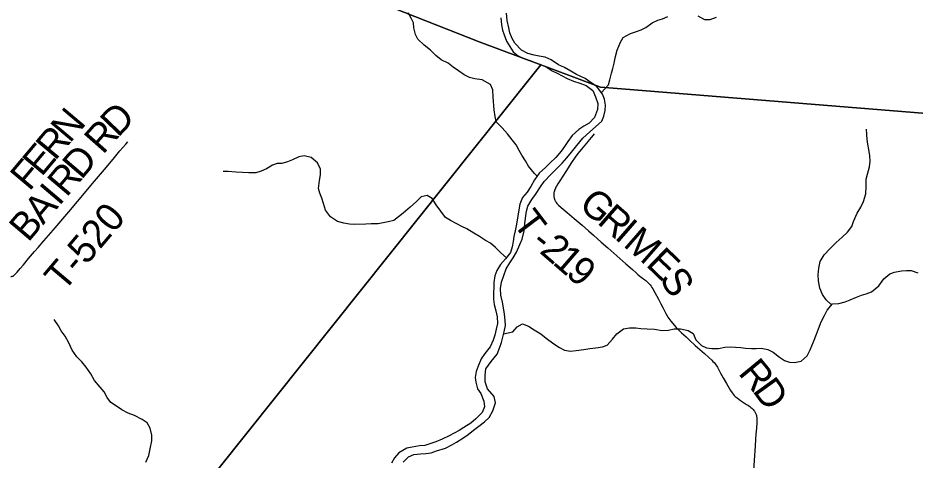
# Model space of a CAD drawing. Extents: x 1451455 to 1749751, y 218250 to 574981.
# Drawn here: x 1615029 to 1624632, y 314948 to 319686 of the extents above; entities that cross this region are included whole.
import ezdxf

# ---------------------------------------------------------------- set-up
doc = ezdxf.new("R2010")
doc.units = 0
for name, color, linetype in [('GM_X_Minor_River', 7, 'Continuous'), ('GM_X_Township', 7, 'Continuous'), ('GM_X_Township_Road', 7, 'Continuous'), ('GM_X_Township_Road_Text', 7, 'Continuous')]:
    doc.layers.add(name, color=color, linetype=linetype)

msp = doc.modelspace()

# ---------------------------------------------------------------- linework, layer by layer
at = {"layer": 'GM_X_Minor_River'}
for points in [[(1620586.7, 317992.4), (1620558.1, 318018.1), (1620495, 318096.9), (1620461.6, 318155.4), (1620422.2, 318215.9), (1620394.8, 318266.3), (1620361.4, 318326.7), (1620320, 318381.3), (1620270.7, 318445.9), (1620213.4, 318508.6), (1620150, 318573.4), (1620138.7, 318631.6), (1620127.5, 318701.9), (1620117, 318838.2), (1620111.8, 318914.3), (1620086.5, 318974.7), (1619999, 319021.8), (1619919, 319034.6), (1619863.2, 319049.3), (1619805.4, 319076), (1619745.8, 319118.7), (1619686.2, 319157.4), (1619634.7, 319202), (1619561.1, 319238.9), (1619501.5, 319285.6), (1619446.1, 319342.3), (1619376.6, 319393.1), (1619311.3, 319459.9), (1619285.9, 319510.3), (1619266.7, 319580.6), (1619263.2, 319632.7), (1619239.8, 319685), (1619206.4, 319739.5)], [(1620029.4, 315858.6), (1620038.2, 315926.6), (1620095.1, 316004.1), (1620158, 316083.5), (1620186.9, 316157.3), (1620205.5, 316209.2), (1620220.1, 316267.1), (1620232.8, 316321.1), (1620247.6, 316391), (1620246.1, 316443.1), (1620238.9, 316513.3), (1620225.7, 316581.5), (1620214.3, 316639.8), (1620197.2, 316716.1), (1620194, 316788.2), (1620206.8, 316856.2), (1620229.6, 316926), (1620256.4, 316997.8), (1620293.1, 317061.5), (1620331.8, 317115.2), (1620364.5, 317174.9), (1620401.4, 317256.7), (1620426.1, 317316.5), (1620447.1, 317406.4), (1620456, 317480.4), (1620462.7, 317540.4), (1620473.5, 317616.4), (1620488.1, 317668.3), (1620529, 317740), (1620569.6, 317793.6), (1620622.6, 317877.2), (1620661.3, 317934.9), (1620732.2, 318010.2), (1620794.9, 318069.6), (1620855.6, 318131), (1620906.3, 318188.6), (1620953, 318246.2), (1621011.9, 318317.6), (1621076.8, 318397), (1621149.6, 318466.3), (1621210.3, 318519.8), (1621279, 318579.1), (1621299.7, 318635), (1621314.4, 318694.9), (1621317, 318753), (1621309.7, 318817.1), (1621288.3, 318869.5), (1621227.2, 318950.2), (1621165.6, 318991), (1621100, 319035.8), (1621008.4, 319080.8), (1620946.8, 319117.6), (1620879.2, 319154.3), (1620815.5, 319185.1), (1620738, 319236), (1620674.3, 319266.8), (1620610.3, 319275.5), (1620554.4, 319286.1), (1620488.6, 319306.8), (1620418.9, 319339.6), (1620347.7, 319416.5), (1620318.2, 319467), (1620294.9, 319525.3), (1620283.5, 319579.5), (1620266.3, 319657.8), (1620257.2, 319738)], [(1622306.6, 319709.6), (1622378.2, 319670.8), (1622440.2, 319670.1), (1622506.6, 319695.4)], [(1620196.6, 319688.6), (1620203.8, 319612.4), (1620217.2, 319556.2), (1620232.6, 319505.9), (1620259.9, 319437.5), (1620330.6, 319324.6), (1620384.2, 319282), (1620451.9, 319249.2), (1620511.7, 319228.5), (1620573.5, 319205.8), (1620625.3, 319187.2), (1620693, 319154.4), (1620748.7, 319119.7), (1620802.4, 319093.1), (1620856.1, 319064.5), (1620909.9, 319037.8), (1620975.6, 319009.1), (1621045.4, 318986.3), (1621113.2, 318963.5), (1621182.7, 318908.7), (1621211.9, 318842.2), (1621235.1, 318769.9), (1621234.4, 318703.8), (1621199.4, 318620), (1621142.7, 318558.6), (1621086.3, 318525.1), (1621033.8, 318489.6), (1620963.1, 318428.3), (1620916.3, 318362.7), (1620879.7, 318309.1), (1620843.1, 318257.4), (1620788.2, 318189.9), (1620727.5, 318132.4), (1620675, 318084.9), (1620608.2, 318023.6), (1620557.4, 317950), (1620520.5, 317878.3), (1620479.8, 317820.7), (1620431.1, 317761.1), (1620400.3, 317691.3), (1620380.9, 317565.4), (1620365.9, 317477.4), (1620351.1, 317405.4), (1620338.4, 317345.5), (1620331.7, 317289.5), (1620321.1, 317233.5), (1620302.4, 317173.6), (1620247.6, 317104.1), (1620194.9, 317044.6), (1620154.1, 316978.9), (1620133.4, 316921.1), (1620124.6, 316851.1), (1620122, 316797), (1620119.4, 316741), (1620118.6, 316670.9), (1620126, 316614.7), (1620145.2, 316548.4), (1620158.5, 316482.1), (1620161.7, 316412), (1620149, 316352), (1620134.3, 316286.1), (1620117.7, 316232.2), (1620082.9, 316162.5), (1620026, 316091), (1619987.3, 316033.3)], [(1621275.5, 318886.4), (1621349.5, 318970.9), (1621364.1, 319022.9), (1621382.9, 319092.8), (1621397.5, 319144.7), (1621410.1, 319200.6), (1621425, 319274.6), (1621443.7, 319340.5), (1621480.7, 319426.2), (1621507.3, 319478), (1621587.9, 319521.2), (1621640.1, 319536.6), (1621700.4, 319558), (1621750.7, 319585.5), (1621819.4, 319634.8), (1621877.7, 319662.2), (1621929.9, 319677.7), (1621984.2, 319703.1)], [(1623739.5, 316612.5), (1623681.5, 316666), (1623642.1, 316722.5), (1623614.8, 316790.9), (1623597.7, 316869.2), (1623596.4, 316933.3), (1623601.2, 317005.4), (1623616, 317075.3), (1623658.8, 317147), (1623723.7, 317216.3), (1623788.5, 317279.7), (1623853.1, 317337.1), (1623909.8, 317390.6), (1623954.5, 317452.2), (1623975.1, 317504), (1624012.2, 317595.8), (1624050.9, 317659.5), (1624079.6, 317719.2), (1624106.6, 317801.1), (1624109.5, 317879.1), (1624108.3, 317957.3), (1624122.9, 318011.2), (1624145.8, 318089.1), (1624152.6, 318153.1), (1624149.2, 318207.2), (1624138, 318277.4), (1624126.6, 318333.6), (1624119.1, 318383.8), (1624115.7, 318437.9), (1624112.4, 318496.1)], [(1620257.6, 317116.8), (1620198.3, 317170.8), (1620140.9, 317225.5), (1620087.4, 317274.1), (1620033.7, 317302.8), (1619968.1, 317345.5), (1619908.4, 317380.2), (1619832.9, 317425.1), (1619779.1, 317451.8), (1619725.4, 317480.4), (1619657.7, 317515.2), (1619604.1, 317547.8), (1619554.8, 317614.5), (1619505.5, 317683.1), (1619462.2, 317749.7), (1619408.6, 317784.3), (1619344.3, 317769), (1619293.7, 317719.5), (1619227, 317660.1), (1619154.2, 317594.8), (1619103.7, 317555.3), (1619051.2, 317515.8), (1618993, 317500.4), (1618938.8, 317489), (1618886.7, 317481.5), (1618808.6, 317478.4), (1618752.6, 317477), (1618636.4, 317474.2), (1618576.4, 317476.9), (1618516.5, 317485.6), (1618448.6, 317504.3), (1618373.1, 317553.2), (1618321.9, 317625.9), (1618300.7, 317698.3), (1618283.3, 317756.5), (1618259.9, 317806.9), (1618246.4, 317857.1), (1618255.4, 317943.1), (1618266.1, 318005.1), (1618266.8, 318065.2), (1618235.5, 318133.6), (1618168.1, 318190.5), (1618092.3, 318209.3), (1618034.1, 318197.9), (1617969.7, 318166.6), (1617915.4, 318143.1), (1617853.1, 318125.8), (1617803.1, 318126.3), (1617752.8, 318106.9), (1617690.4, 318069.5), (1617634, 318044.1), (1617573.8, 318026.7), (1617501.7, 318025.5), (1617433.7, 318030.2), (1617359.7, 318033), (1617279.7, 318041.9), (1617225.7, 318040.5)], [(1620228, 316300.6), (1620324.9, 316322.1), (1620373.5, 316375.6), (1620431.9, 316409), (1620495.7, 316382.3), (1620553.3, 316343.6), (1620626.9, 316302.8), (1620682.4, 316256.1), (1620765.8, 316195.1), (1620827.4, 316154.3), (1620879.1, 316127.7), (1620943, 316117), (1621005.2, 316124.3), (1621087.4, 316133.5), (1621149.5, 316144.8), (1621213.6, 316150.1), (1621285.8, 316161.3), (1621338.1, 316178.8), (1621392.8, 316244.3), (1621439.5, 316301.9), (1621510.2, 316353.2), (1621576.4, 316366.5), (1621644.4, 316365.7), (1621696.4, 316359.2), (1621766.4, 316354.4), (1621842.4, 316349.6), (1621926.3, 316336.6), (1621992.4, 316341.9), (1622054.6, 316353.3), (1622120.7, 316354.5), (1622202.5, 316335.6), (1622256.2, 316303), (1622285.5, 316238.6), (1622346.9, 316177.8), (1622400.6, 316151.2), (1622458.6, 316142.5), (1622526.6, 316143.8), (1622596.8, 316157), (1622654.9, 316162.4), (1622711, 316159.8), (1622766.9, 316153.2), (1622818.9, 316146.6), (1622880.9, 316143.9), (1622931, 316145.4), (1622985, 316146.8), (1623054.9, 316132), (1623114.7, 316103.3), (1623180.1, 316052.5), (1623233.7, 316013.9), (1623289.6, 315999.2), (1623343.6, 315994.6), (1623413.8, 316007.9), (1623478.5, 316065.3), (1623509.3, 316131), (1623546.3, 316216.8), (1623577.2, 316298.6), (1623597.9, 316354.4), (1623628.7, 316428.2), (1623661.5, 316495.9), (1623690.2, 316555.7), (1623747, 316621.2), (1623815.1, 316624.5), (1623883.4, 316645.7), (1623937.7, 316667.2), (1624004, 316694.5), (1624060.3, 316713.9), (1624110.5, 316729.4), (1624166.8, 316750.8), (1624243.6, 316814.1), (1624296.5, 316891.6), (1624361.1, 316943), (1624411.4, 316960.5), (1624485.6, 316975.7), (1624539.7, 316979.1), (1624589.7, 316978.5), (1624661.5, 316955.7)], [(1616397.9, 314926.8), (1616428.8, 314998.5), (1616445.6, 315070.5), (1616460.6, 315154.4), (1616463.3, 315216.5), (1616444.1, 315288.8), (1616412.7, 315347.2), (1616357.1, 315383.9), (1616275.4, 315424.9), (1616209.7, 315451.6), (1616140.1, 315488.4), (1616084.4, 315525.1), (1616024.8, 315565.8), (1615985.4, 315620.3), (1615952, 315678.8), (1615908.6, 315731.3), (1615847.3, 315800.1), (1615808.1, 315872.6), (1615758.9, 315945.3), (1615711.5, 316001.9), (1615658, 316054.6), (1615610.8, 316127.2), (1615573.6, 316203.7), (1615534.4, 316276.2), (1615491, 316332.8), (1615461.6, 316387.2), (1615418.3, 316455.8)], [(1619987.3, 316033.3), (1619954.4, 315955.5), (1619933.8, 315897.7), (1619925, 315831.7), (1619930.5, 315781.6), (1619949.7, 315713.2), (1619983.1, 315660.8), (1620016.3, 315580.3), (1620021.6, 315518.1), (1619998.9, 315458.3), (1619930.1, 315391), (1619877.5, 315345.5), (1619802.9, 315298.2), (1619750.5, 315266.7), (1619698.1, 315237.2), (1619645.8, 315209.8), (1619569.3, 315172.6), (1619500.9, 315145.3), (1619438.6, 315121.9), (1619386.4, 315104.5), (1619326.3, 315101.1), (1619248.1, 315087.9), (1619191.9, 315074.5), (1619105.3, 315025.4), (1619058.6, 314971.8), (1619028, 314914.1)], [(1619154.2, 314924.7), (1619208.9, 314984.2), (1619267.2, 315007.6), (1619339.4, 315016.8), (1619395.4, 315020.2), (1619451.6, 315027.6), (1619509.8, 315047), (1619604.2, 315076), (1619672.7, 315111.3), (1619723.1, 315140.8), (1619791.6, 315182.2), (1619850.1, 315221.6), (1619906.7, 315269), (1619963.2, 315312.5), (1620021.8, 315357.9), (1620074.3, 315405.4), (1620111.1, 315475.1), (1620142.2, 315562.9), (1620126.9, 315631.2), (1620053.7, 315710.1), (1620030.6, 315786.5), (1620029.4, 315858.6)]]:
    msp.add_lwpolyline(points, dxfattribs=at)
at = {"layer": 'GM_X_Township'}
for points in [[(1631493.2, 327825.1), (1631259.9, 324445.5), (1630954.3, 320912.7), (1630769.3, 318616.5), (1630722.1, 318179), (1624271.4, 318701.5), (1621491.5, 318927), (1621266.7, 318945.2), (1620665.6, 319168.7), (1620625.9, 319183.5), (1619965.2, 319429.2), (1616168.5, 320931.6), (1615589.3, 321106.6), (1615010.3, 321279.4)], [(1615010.3, 321279.4), (1615589.3, 321106.6), (1616168.5, 320931.6), (1619965.2, 319429.2), (1620625.9, 319183.5), (1620527.7, 319060.3), (1615038.5, 312176.3), (1614660.1, 311984.9)], [(1614660.1, 311984.9), (1615038.5, 312176.3), (1620527.7, 319060.3), (1620625.9, 319183.5), (1620665.6, 319168.7), (1621266.7, 318945.2), (1621491.5, 318927), (1624271.4, 318701.5), (1630722.1, 318179), (1630488.1, 315536.2), (1630419.2, 314553.1), (1630271.2, 313052.8), (1630089.4, 311112.5), (1629535.6, 304886.8), (1629433.5, 303775.2), (1628937.4, 298347.9)]]:
    msp.add_lwpolyline(points, dxfattribs=at)
at = {"layer": 'GM_X_Township_Road'}
for points in [[(1621197.5, 318443.6), (1621182.8, 318427.5), (1621168.7, 318409.6), (1621144.5, 318378.9), (1621134, 318366.5), (1621061.4, 318279.9), (1621022.3, 318233), (1620993.2, 318193.1), (1620955.6, 318136), (1620892.8, 318039.8), (1620830.1, 317939.8), (1620809.7, 317907.9), (1620795.1, 317884.4), (1620788.7, 317873), (1620782.6, 317861.3), (1620778.1, 317850.9), (1620773.7, 317840.1), (1620771.1, 317832.9), (1620768.9, 317824.5), (1620767.2, 317815.3), (1620765.6, 317805.1), (1620765.2, 317796.4), (1620765, 317788.7), (1620765.7, 317779.1), (1620766.6, 317769.1), (1620768.1, 317760.8), (1620770.1, 317753.2), (1620773.1, 317744.3), (1620776.6, 317734.8), (1620780.9, 317726.1), (1620785.7, 317717.5), (1620791.7, 317708.7), (1620799, 317698.9), (1620807.8, 317688.8), (1620816.7, 317679.6), (1620843.1, 317655.2), (1620908, 317600), (1620983.2, 317536.6), (1621067.7, 317464.2), (1621136.9, 317404.2), (1621188.5, 317358.6), (1621272.3, 317285), (1621343.7, 317222.2), (1621471.5, 317109.3), (1621538, 317050.7), (1621606.8, 316990), (1621646.5, 316955.7), (1621666.3, 316938.7), (1621701.2, 316909.1), (1621739.5, 316878.6), (1621749.8, 316871), (1621760, 316862.3), (1621768.3, 316855), (1621776.7, 316846.7), (1621785.3, 316838.1), (1621795.3, 316826.3), (1621806, 316811.9), (1621814.9, 316799.3), (1621823.8, 316784.8), (1621848.2, 316743.3)], [(1614952.9, 316916.7), (1614961.1, 316916.9), (1614968.7, 316918), (1614977, 316920.8), (1614985.6, 316926), (1614998.9, 316938.8), (1615020.1, 316961), (1615053.5, 317001.4), (1615086.8, 317041.8), (1615141.9, 317106.7), (1615207.4, 317184.2), (1615243.6, 317226.4), (1615305.8, 317298.4), (1615405.2, 317411.7), (1615572.6, 317608.9), (1615665.8, 317718.8), (1615849.9, 317936.6), (1615955.4, 318062.1), (1616048.4, 318172.5), (1616121.2, 318261.2), (1616183.7, 318335.1), (1616206.1, 318360)], [(1621848.2, 316743.3), (1621848.5, 316742.8), (1621886.9, 316671.4), (1621912.3, 316622.2), (1621935.6, 316575.4), (1621963.3, 316519.6), (1621977.8, 316494), (1621987.2, 316479.3), (1621998, 316464.1), (1622018, 316436.7), (1622038, 316411.1), (1622052.4, 316394.2), (1622074.5, 316370), (1622132.8, 316312.4), (1622180.8, 316267.7), (1622219.4, 316232.2), (1622279.4, 316176.7), (1622328.2, 316133.3), (1622377.2, 316090.6), (1622425.6, 316047.7), (1622456.2, 316018.9), (1622468.7, 316005.9), (1622480.3, 315992.7), (1622491.2, 315979.9), (1622500.4, 315967.3), (1622509.1, 315954.8), (1622516.7, 315943.2), (1622533.1, 315915.1), (1622551.4, 315880.5), (1622578.6, 315828.4), (1622612.3, 315768.4), (1622657.7, 315692.7), (1622674.5, 315667.6), (1622686, 315653.5), (1622697.3, 315641.6), (1622707.9, 315631.2), (1622727.4, 315615.2), (1622764.3, 315588), (1622829.7, 315544.2), (1622848.2, 315531.7), (1622863, 315521.4), (1622873.9, 315512.8), (1622883.8, 315504.7), (1622892.5, 315496.6), (1622900.1, 315488.5), (1622907, 315480.8), (1622912.2, 315473.4), (1622917.1, 315466.1), (1622920.6, 315459.5), (1622924.5, 315451.9), (1622927.4, 315444.6), (1622930.6, 315435.6), (1622933.5, 315425.9), (1622935.7, 315416.6), (1622937.1, 315406.6), (1622938.1, 315395.9), (1622938.7, 315383.8), (1622938.6, 315367.2), (1622937.9, 315351), (1622933.4, 315288.9), (1622929.2, 315226.7)], [(1622929.2, 315226.7), (1622925.2, 315167.8), (1622921.1, 315102.3), (1622910.1, 314942.2), (1622903.3, 314839.7), (1622894, 314704.6), (1622889.8, 314625.6), (1622888, 314578.4)]]:
    msp.add_lwpolyline(points, dxfattribs=at)

# ---------------------------------------------------------------- texts
at = {"layer": 'GM_X_Township_Road_Text'}
for s, rotation, p in [('D', 46.13729, (1616099.2, 318397.2)), ('N', 49.79145, (1615584.1, 318336.5)), ('R', 48.59432, (1615938.6, 318214.9)), ('R', 49.98504, (1615425.9, 318148)), ('E', 49.98673, (1615281.6, 317976.1)), ('D', 49.62352, (1615708.3, 317944.7)), ('F', 49.98727, (1615151.5, 317821.1)), ('R', 49.65435, (1615548.8, 317756.9)), ('I', 49.65271, (1615469, 317663)), ('G', 318.99193, (1621020.1, 317664)), ('A', 49.65411, (1615298.1, 317461.8)), ('T-520', 49.77425, (1615517.9, 316741.2)), ('R', 318.99252, (1621219.3, 317490.8)), ('B', 49.65397, (1615138.6, 317274)), ('T', 307.18188, (1620317.1, 317488.2)), ('I', 318.99105, (1621405.3, 317329.1)), ('M', 318.96606, (1621498.2, 317248.3)), ('-', 321.19275, (1620508.3, 317252.2)), ('2', 319.09899, (1620602.1, 317176.8)), ('1', 319.15214, (1620742, 317055.6)), ('E', 316.00615, (1621740.8, 317037.3)), ('9', 319.17397, (1620881.9, 316934.6)), ('S', 301.17482, (1621889.5, 316897.4)), ('R', 309.53698, (1622731.4, 315877.3)), ('D', 305.75259, (1622885.1, 315691.4))]:
    msp.add_text(s, height=300, rotation=rotation, dxfattribs=at).set_placement(p)

doc.saveas('drawing.dxf')
